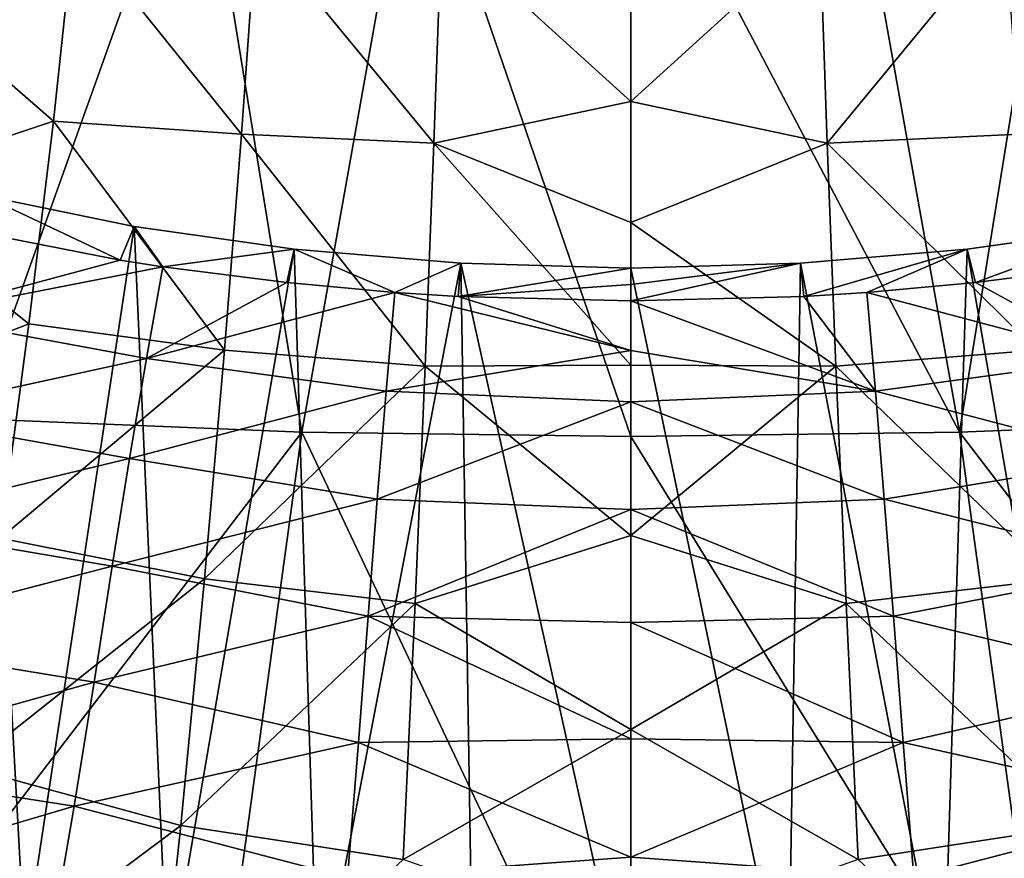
# Model space of a CAD drawing. Header units: metres. Extents: x -90 to 304, y -90 to 74.
# Tile 376 of 570: x 236.55 to 242.11, y 12.19 to 16.92. Entities that reach past the tile are written whole.
import ezdxf

# ---------------------------------------------------------------- set-up
doc = ezdxf.new("R2010")
doc.units = ezdxf.units.M
doc.layers.add('solid_21662050_350', color=7, linetype='CONTINUOUS')

msp = doc.modelspace()

# ---------------------------------------------------------------- linework, layer by layer
at = {"layer": 'solid_21662050_350'}
for points in [[(237.558014, 18.187429, 200.670502), (236.356049, 18.268848, 200.444351), (236.296921, 14.668055, 207.522034)], [(237.558014, 18.187429, 200.670502), (236.296921, 14.668055, 207.522034), (238.142532, 14.592767, 207.731155)], [(238.775192, 18.138374, 200.806763), (237.558014, 18.187429, 200.670502), (238.142532, 14.592767, 207.731155)], [(242.438522, 18.185608, 200.674438), (241.222916, 18.137512, 200.808594), (241.856583, 14.591676, 207.733185)], [(242.438522, 18.185608, 200.674438), (241.856583, 14.591676, 207.733185), (243.701691, 14.66583, 207.526215)], [(238.775192, 18.138374, 200.806763), (238.142532, 14.592767, 207.731155), (240, 14.567616, 207.80101)], [(238.775192, 18.138374, 200.806763), (240, 14.567616, 207.80101), (240, 18.121988, 200.85228)], [(241.222916, 18.137512, 200.808594), (240, 18.121988, 200.85228), (241.856583, 14.591676, 207.733185)], [(240, 18.121988, 200.85228), (240, 14.567616, 207.80101), (241.856583, 14.591676, 207.733185)], [(238.930939, 17.429201, 102.841187), (240, 17.624628, 102.004593), (240, 16.458445, 106.267624)], [(241.067505, 17.428869, 102.842163), (240, 16.458445, 106.267624), (240, 17.624628, 102.004593)], [(235.805786, 17.160894, 105.19136), (236.857117, 17.448565, 103.506584), (236.739288, 16.348202, 107.425034)], [(236.739288, 16.348202, 107.425034), (236.857117, 17.448565, 103.506584), (237.801743, 16.274183, 107.248711)], [(236.857117, 17.448565, 103.506584), (237.884201, 17.442341, 103.069763), (237.801743, 16.274183, 107.248711)], [(237.801743, 16.274183, 107.248711), (237.884201, 17.442341, 103.069763), (238.888733, 16.223955, 107.161613)], [(237.884201, 17.442341, 103.069763), (238.930939, 17.429201, 102.841187), (238.888733, 16.223955, 107.161613)], [(238.888733, 16.223955, 107.161613), (238.930939, 17.429201, 102.841187), (240, 16.458445, 106.267624)], [(241.067505, 17.428869, 102.842163), (241.10965, 16.223669, 107.162331), (240, 16.458445, 106.267624)], [(242.112793, 17.441708, 103.071053), (241.10965, 16.223669, 107.162331), (241.067505, 17.428869, 102.842163)], [(242.112793, 17.441708, 103.071053), (242.195129, 16.273619, 107.249619), (241.10965, 16.223669, 107.162331)], [(235.626694, 15.978878, 109.236435), (235.805786, 17.160894, 105.19136), (236.739288, 16.348202, 107.425034)], [(238.888733, 16.223955, 107.161613), (240, 16.458445, 106.267624), (240, 15.776164, 108.573807)], [(241.10965, 16.223669, 107.162331), (240, 15.776164, 108.573807), (240, 16.458445, 106.267624)], [(235.626694, 15.978878, 109.236435), (236.739288, 16.348202, 107.425034), (236.601669, 15.203423, 111.127884)], [(236.601669, 15.203423, 111.127884), (236.739288, 16.348202, 107.425034), (237.705414, 15.055745, 111.187027)], [(236.739288, 16.348202, 107.425034), (237.801743, 16.274183, 107.248711), (237.705414, 15.055745, 111.187027)], [(237.705414, 15.055745, 111.187027), (237.801743, 16.274183, 107.248711), (238.83963, 14.964886, 111.22802)], [(237.801743, 16.274183, 107.248711), (238.888733, 16.223955, 107.161613), (238.83963, 14.964886, 111.22802)], [(242.195129, 16.273619, 107.249619), (242.291306, 15.05525, 111.187614), (241.10965, 16.223669, 107.162331)], [(238.83963, 14.964886, 111.22802), (238.888733, 16.223955, 107.161613), (240, 14.970922, 111.130089)], [(238.888733, 16.223955, 107.161613), (240, 15.776164, 108.573807), (240, 14.970922, 111.130089)], [(241.10965, 16.223669, 107.162331), (241.158676, 14.964645, 111.228523), (240, 15.776164, 108.573807)], [(242.291306, 15.05525, 111.187614), (241.158676, 14.964645, 111.228523), (241.10965, 16.223669, 107.162331)], [(235.413361, 14.738223, 113.062775), (235.626694, 15.978878, 109.236435), (236.601669, 15.203423, 111.127884)], [(236.343506, 15.928036, 124.843079), (236.194229, 11.783535, 123.378769), (236.577866, 11.670126, 123.589958)], [(236.343506, 15.928036, 124.843079), (237.117065, 15.563973, 126.056854), (236.223816, 15.737554, 125.665733)], [(237.194778, 15.753965, 125.262192), (237.117065, 15.563973, 126.056854), (236.343506, 15.928036, 124.843079)], [(237.194778, 15.753965, 125.262192), (236.343506, 15.928036, 124.843079), (236.577866, 11.670126, 123.589958)], [(235.950607, 15.250598, 127.643822), (236.223816, 15.737554, 125.665733), (237.117065, 15.563973, 126.056854)], [(237.194778, 15.753965, 125.262192), (236.577866, 11.670126, 123.589958), (237.384933, 11.479459, 123.941658)], [(237.194778, 15.753965, 125.262192), (237.358398, 15.526073, 126.141266), (237.117065, 15.563973, 126.056854)], [(238.099808, 15.624992, 125.566292), (237.358398, 15.526073, 126.141266), (237.194778, 15.753965, 125.262192)], [(238.099808, 15.624992, 125.566292), (237.194778, 15.753965, 125.262192), (237.384933, 11.479459, 123.941658)], [(241.158676, 14.964645, 111.228523), (240, 14.970922, 111.130089), (240, 15.776164, 108.573807)], [(242.805222, 15.753965, 125.262192), (241.947632, 15.436899, 126.338554), (241.900192, 15.624992, 125.566292)], [(242.805222, 15.753965, 125.262192), (241.900192, 15.624992, 125.566292), (242.614563, 11.480547, 123.942238)], [(242.805222, 15.753965, 125.262192), (242.641953, 15.526074, 126.14135), (241.947632, 15.436899, 126.338554)], [(238.099808, 15.624992, 125.566292), (238.057404, 15.43634, 126.339813), (237.358398, 15.526073, 126.141266)], [(238.099808, 15.624992, 125.566292), (237.384933, 11.479459, 123.941658), (238.233475, 11.340442, 124.195732)], [(238.099808, 15.624992, 125.566292), (238.667465, 15.381314, 126.460724), (238.057404, 15.43634, 126.339813)], [(239.040863, 15.545794, 125.750587), (238.667465, 15.381314, 126.460724), (238.099808, 15.624992, 125.566292)], [(239.040863, 15.545794, 125.750587), (238.099808, 15.624992, 125.566292), (238.233475, 11.340442, 124.195732)], [(241.900192, 15.624992, 125.566292), (240.978546, 15.35907, 126.50927), (240.959137, 15.545794, 125.750587)], [(241.900192, 15.624992, 125.566292), (240.959137, 15.545794, 125.750587), (241.766098, 11.340937, 124.196014)], [(241.900192, 15.624992, 125.566292), (241.332825, 15.381399, 126.460419), (240.978546, 15.35907, 126.50927)], [(241.900192, 15.624992, 125.566292), (241.947632, 15.436899, 126.338554), (241.332825, 15.381399, 126.460419)], [(241.900192, 15.624992, 125.566292), (241.766098, 11.340937, 124.196014), (242.614563, 11.480547, 123.942238)], [(235.950607, 15.250598, 127.643822), (237.117065, 15.563973, 126.056854), (237.358398, 15.526073, 126.141266)], [(235.950607, 15.250598, 127.643822), (237.358398, 15.526073, 126.141266), (237.266251, 15.007862, 128.160034)], [(237.266251, 15.007862, 128.160034), (237.358398, 15.526073, 126.141266), (238.057404, 15.43634, 126.339813)], [(239.040863, 15.545794, 125.750587), (238.233475, 11.340442, 124.195732), (239.109818, 11.255971, 124.349327)], [(239.040863, 15.545794, 125.750587), (239.025192, 15.358795, 126.510002), (238.667465, 15.381314, 126.460724)], [(240, 15.519103, 125.812332), (239.025192, 15.358795, 126.510002), (239.040863, 15.545794, 125.750587)], [(240, 15.426866, 126.188774), (239.025192, 15.358795, 126.510002), (240, 15.519103, 125.812332)], [(239.040863, 15.545794, 125.750587), (239.109818, 11.255971, 124.349327), (240, 11.227662, 124.400719)], [(240, 15.519103, 125.812332), (239.040863, 15.545794, 125.750587), (240, 11.227662, 124.400719)], [(240.959137, 15.545794, 125.750587), (240.978546, 15.35907, 126.50927), (240, 15.33322, 126.565506)], [(240, 15.426866, 126.188774), (240.959137, 15.545794, 125.750587), (240, 15.33322, 126.565506)], [(240.959137, 15.545794, 125.750587), (240, 15.519103, 125.812332), (240.889938, 11.256095, 124.349403)], [(240, 15.426866, 126.188774), (240, 15.519103, 125.812332), (240.959137, 15.545794, 125.750587)], [(240, 15.519103, 125.812332), (240, 11.227662, 124.400719), (240.889938, 11.256095, 124.349403)], [(240.959137, 15.545794, 125.750587), (240.889938, 11.256095, 124.349403), (241.766098, 11.340937, 124.196014)], [(241.947632, 15.436899, 126.338554), (242.641953, 15.526074, 126.14135), (242.733749, 15.007835, 128.160126)], [(237.266251, 15.007862, 128.160034), (238.057404, 15.43634, 126.339813), (238.667465, 15.381314, 126.460724)], [(240, 15.426866, 126.188774), (240, 15.33322, 126.565506), (239.025192, 15.358795, 126.510002)], [(241.332825, 15.381399, 126.460419), (241.947632, 15.436899, 126.338554), (242.733749, 15.007835, 128.160126)], [(237.266251, 15.007862, 128.160034), (238.667465, 15.381314, 126.460724), (238.618469, 14.823574, 128.608475)], [(240, 15.052998, 127.662193), (238.618469, 14.823574, 128.608475), (238.667465, 15.381314, 126.460724)], [(240, 15.052998, 127.662193), (238.667465, 15.381314, 126.460724), (239.025192, 15.358795, 126.510002)], [(240, 15.052998, 127.662193), (239.025192, 15.358795, 126.510002), (240, 15.33322, 126.565506)], [(240.978546, 15.35907, 126.50927), (241.381516, 14.823617, 128.608307), (240, 15.33322, 126.565506)], [(240.978546, 15.35907, 126.50927), (241.332825, 15.381399, 126.460419), (241.381516, 14.823617, 128.608307)], [(241.381516, 14.823617, 128.608307), (241.332825, 15.381399, 126.460419), (242.733749, 15.007835, 128.160126)], [(241.381516, 14.823617, 128.608307), (240, 15.052998, 127.662193), (240, 15.33322, 126.565506)], [(235.800308, 14.687885, 129.711731), (235.950607, 15.250598, 127.643822), (237.266251, 15.007862, 128.160034)], [(235.413361, 14.738223, 113.062775), (236.601669, 15.203423, 111.127884), (236.440552, 13.995102, 114.67234)], [(236.440552, 13.995102, 114.67234), (236.601669, 15.203423, 111.127884), (237.705414, 15.055745, 111.187027)], [(236.440552, 13.995102, 114.67234), (237.705414, 15.055745, 111.187027), (237.592392, 13.763902, 114.953156)], [(237.592392, 13.763902, 114.953156), (237.705414, 15.055745, 111.187027), (238.83963, 14.964886, 111.22802)], [(240, 15.052998, 127.662193), (240, 14.763425, 128.751572), (238.618469, 14.823574, 128.608475)], [(241.381516, 14.823617, 128.608307), (240, 14.763425, 128.751572), (240, 15.052998, 127.662193)], [(242.291306, 15.05525, 111.187614), (242.40416, 13.763479, 114.953468), (241.158676, 14.964645, 111.228523)], [(235.800308, 14.687885, 129.711731), (237.266251, 15.007862, 128.160034), (237.169327, 14.443986, 130.204163)], [(237.169327, 14.443986, 130.204163), (237.266251, 15.007862, 128.160034), (238.618469, 14.823574, 128.608475)], [(237.592392, 13.763902, 114.953156), (238.83963, 14.964886, 111.22802), (238.782196, 13.626427, 115.115524)], [(238.782196, 13.626427, 115.115524), (238.83963, 14.964886, 111.22802), (240, 14.009571, 113.969467)], [(238.83963, 14.964886, 111.22802), (240, 14.970922, 111.130089), (240, 14.009571, 113.969467)], [(241.158676, 14.964645, 111.228523), (240, 14.009571, 113.969467), (240, 14.970922, 111.130089)], [(241.158676, 14.964645, 111.228523), (241.216034, 13.626235, 115.115837), (240, 14.009571, 113.969467)], [(242.40416, 13.763479, 114.953468), (241.216034, 13.626235, 115.115837), (241.158676, 14.964645, 111.228523)], [(241.381516, 14.823617, 128.608307), (242.733749, 15.007835, 128.160126), (242.830673, 14.44396, 130.204239)], [(237.169327, 14.443986, 130.204163), (238.618469, 14.823574, 128.608475), (238.567978, 14.213623, 130.78656)], [(240, 14.763425, 128.751572), (238.567978, 14.213623, 130.78656), (238.618469, 14.823574, 128.608475)], [(241.432022, 14.213662, 130.786423), (240, 14.763425, 128.751572), (241.381516, 14.823617, 128.608307)], [(241.432022, 14.213662, 130.786423), (241.381516, 14.823617, 128.608307), (242.830673, 14.44396, 130.204239)], [(240, 14.763425, 128.751572), (240, 14.156128, 130.912247), (238.567978, 14.213623, 130.78656)], [(241.432022, 14.213662, 130.786423), (240, 14.156128, 130.912247), (240, 14.763425, 128.751572)], [(235.647736, 14.079297, 131.797806), (235.800308, 14.687885, 129.711731), (237.169327, 14.443986, 130.204163)], [(238.142532, 14.592767, 207.731155), (236.296921, 14.668055, 207.522034), (235.229218, 10.788658, 214.21138)], [(243.701691, 14.66583, 207.526215), (241.856583, 14.591676, 207.733185), (244.772202, 10.786271, 214.21521)], [(238.142532, 14.592767, 207.731155), (235.229218, 10.788658, 214.21138), (237.607452, 10.69474, 214.472244)], [(238.142532, 14.592767, 207.731155), (237.607452, 10.69474, 214.472244), (240, 10.663371, 214.559372)], [(238.142532, 14.592767, 207.731155), (240, 10.663371, 214.559372), (240, 14.567616, 207.80101)], [(241.856583, 14.591676, 207.733185), (240, 14.567616, 207.80101), (242.393082, 10.69353, 214.474213)], [(241.856583, 14.591676, 207.733185), (242.393082, 10.69353, 214.474213), (244.772202, 10.786271, 214.21521)], [(240, 14.567616, 207.80101), (240, 10.663371, 214.559372), (242.393082, 10.69353, 214.474213)], [(235.647736, 14.079297, 131.797806), (237.169327, 14.443986, 130.204163), (237.071365, 13.835482, 132.266312)], [(237.071365, 13.835482, 132.266312), (237.169327, 14.443986, 130.204163), (238.567978, 14.213623, 130.78656)], [(241.432022, 14.213662, 130.786423), (242.830673, 14.44396, 130.204239), (242.928635, 13.835456, 132.266388)], [(237.071365, 13.835482, 132.266312), (238.567978, 14.213623, 130.78656), (238.516891, 13.553119, 132.985672)], [(240, 14.156128, 130.912247), (238.516891, 13.553119, 132.985672), (238.567978, 14.213623, 130.78656)], [(241.483109, 13.553151, 132.985565), (240, 14.156128, 130.912247), (241.432022, 14.213662, 130.786423)], [(241.483109, 13.553151, 132.985565), (241.432022, 14.213662, 130.786423), (242.928635, 13.835456, 132.266388)], [(240, 14.156128, 130.912247), (240, 13.518593, 133.031082), (238.516891, 13.553119, 132.985672)], [(241.483109, 13.553151, 132.985565), (240, 13.518593, 133.031082), (240, 14.156128, 130.912247)], [(235.490234, 13.423806, 133.905487), (235.647736, 14.079297, 131.797806), (237.071365, 13.835482, 132.266312)], [(236.251221, 12.702394, 118.113403), (236.440552, 13.995102, 114.67234), (237.592392, 13.763902, 114.953156)], [(238.782196, 13.626427, 115.115524), (240, 14.009571, 113.969467), (240, 12.915004, 116.955353)], [(241.216034, 13.626235, 115.115837), (240, 12.915004, 116.955353), (240, 14.009571, 113.969467)], [(235.490234, 13.423806, 133.905487), (237.071365, 13.835482, 132.266312), (236.969238, 13.181593, 134.349548)], [(236.969238, 13.181593, 134.349548), (237.071365, 13.835482, 132.266312), (238.516891, 13.553119, 132.985672)], [(241.483109, 13.553151, 132.985565), (242.928635, 13.835456, 132.266388), (243.030762, 13.181568, 134.349625)], [(236.251221, 12.702394, 118.113403), (237.592392, 13.763902, 114.953156), (237.458679, 12.373322, 118.612061)], [(237.458679, 12.373322, 118.612061), (237.592392, 13.763902, 114.953156), (238.782196, 13.626427, 115.115524)], [(242.40416, 13.763479, 114.953468), (242.537643, 12.372982, 118.612137), (241.216034, 13.626235, 115.115837)], [(237.458679, 12.373322, 118.612061), (238.782196, 13.626427, 115.115524), (238.71405, 12.180533, 118.89489)], [(238.71405, 12.180533, 118.89489), (238.782196, 13.626427, 115.115524), (240, 12.915004, 116.955353)], [(241.216034, 13.626235, 115.115837), (241.284073, 12.180396, 118.895035), (240, 12.915004, 116.955353)], [(242.537643, 12.372982, 118.612137), (241.284073, 12.180396, 118.895035), (241.216034, 13.626235, 115.115837)], [(236.969238, 13.181593, 134.349548), (238.516891, 13.553119, 132.985672), (238.46228, 12.841449, 135.209274)], [(240, 12.86088, 135.089798), (238.46228, 12.841449, 135.209274), (238.516891, 13.553119, 132.985672)], [(240, 13.518593, 133.031082), (240, 12.86088, 135.089798), (238.516891, 13.553119, 132.985672)], [(241.53772, 12.841475, 135.209198), (240, 13.518593, 133.031082), (241.483109, 13.553151, 132.985565)], [(241.53772, 12.841475, 135.209198), (240, 12.86088, 135.089798), (240, 13.518593, 133.031082)], [(241.53772, 12.841475, 135.209198), (241.483109, 13.553151, 132.985565), (243.030762, 13.181568, 134.349625)], [(235.319473, 12.720954, 136.038116), (235.490234, 13.423806, 133.905487), (236.969238, 13.181593, 134.349548)], [(235.319473, 12.720954, 136.038116), (236.969238, 13.181593, 134.349548), (236.85704, 12.48198, 136.456894)], [(236.85704, 12.48198, 136.456894), (236.969238, 13.181593, 134.349548), (238.46228, 12.841449, 135.209274)], [(241.53772, 12.841475, 135.209198), (243.030762, 13.181568, 134.349625), (243.14296, 12.481956, 136.45697)], [(238.71405, 12.180533, 118.89489), (240, 12.915004, 116.955353), (240, 11.728608, 119.93541)], [(241.284073, 12.180396, 118.895035), (240, 11.728608, 119.93541), (240, 12.915004, 116.955353)], [(240, 12.86088, 135.089798), (240, 12.194321, 137.070114), (238.46228, 12.841449, 135.209274)], [(241.53772, 12.841475, 135.209198), (240, 12.194321, 137.070114), (240, 12.86088, 135.089798)], [(236.85704, 12.48198, 136.456894), (238.46228, 12.841449, 135.209274), (238.400253, 12.078277, 137.460846)], [(240, 12.194321, 137.070114), (238.400253, 12.078277, 137.460846), (238.46228, 12.841449, 135.209274)], [(241.599747, 12.078294, 137.460785), (240, 12.194321, 137.070114), (241.53772, 12.841475, 135.209198)], [(241.599747, 12.078294, 137.460785), (241.53772, 12.841475, 135.209198), (243.14296, 12.481956, 136.45697)], [(235.126801, 11.970311, 138.19902), (235.319473, 12.720954, 136.038116), (236.85704, 12.48198, 136.456894)], [(236.020721, 11.298242, 121.511436), (236.251221, 12.702394, 118.113403), (237.458679, 12.373322, 118.612061)], [(235.126801, 11.970311, 138.19902), (236.85704, 12.48198, 136.456894), (236.72876, 11.736309, 138.591324)], [(236.72876, 11.736309, 138.591324), (236.85704, 12.48198, 136.456894), (238.400253, 12.078277, 137.460846)], [(241.599747, 12.078294, 137.460785), (243.14296, 12.481956, 136.45697), (243.27124, 11.736285, 138.591385)], [(236.020721, 11.298242, 121.511436), (237.458679, 12.373322, 118.612061), (237.294876, 10.851232, 122.234283)], [(237.294876, 10.851232, 122.234283), (237.458679, 12.373322, 118.612061), (238.71405, 12.180533, 118.89489)], [(242.537643, 12.372982, 118.612137), (242.701157, 10.850984, 122.234138), (241.284073, 12.180396, 118.895035)], [(240, 12.194321, 137.070114), (240, 11.53056, 138.954971), (238.400253, 12.078277, 137.460846)], [(241.599747, 12.078294, 137.460785), (240, 11.53056, 138.954971), (240, 12.194321, 137.070114)]]:
    msp.add_3dface(points, dxfattribs=at)

doc.saveas('drawing.dxf')
